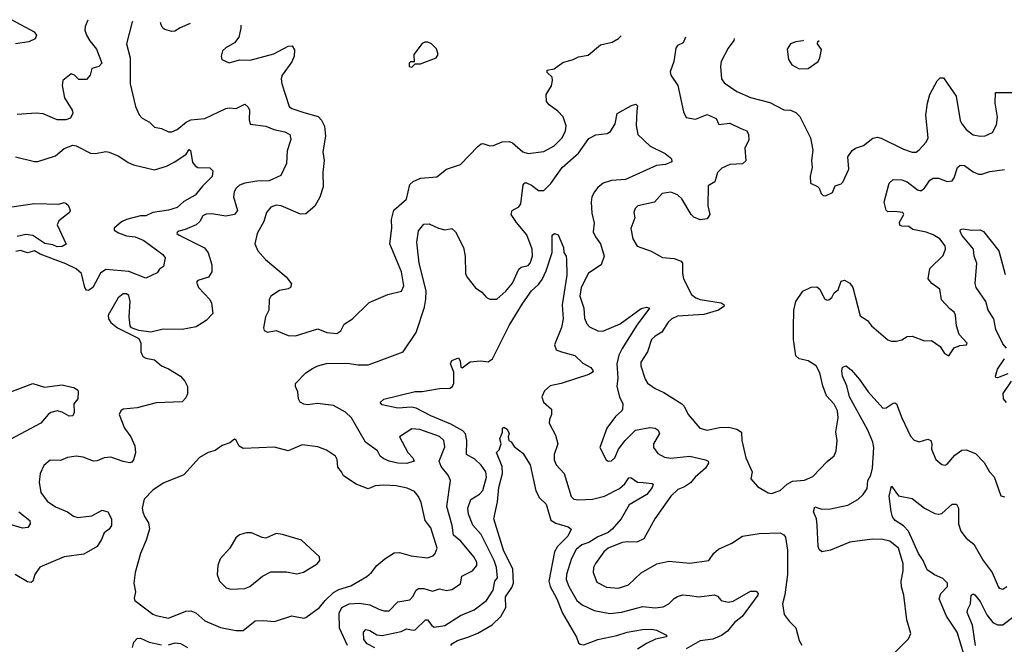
# Model space of a CAD drawing. Extents: x 1468344 to 1613994, y 525695 to 643861.
# Tile 339 of 427: x 1537300 to 1542964, y 638033 to 641625. Entities that reach past the tile are written whole.
import ezdxf

# ---------------------------------------------------------------- set-up
doc = ezdxf.new("R2010")
doc.units = 0

msp = doc.modelspace()

# ---------------------------------------------------------------- linework, layer by layer
at = {"layer": '0CON10XD'}
for points in [[(1537255, 641624.5), (1537382.5, 641555), (1537396.7, 641535), (1537388.8, 641515), (1537352.6, 641497.4), (1537275, 641486.6)], [(1537949.1, 641613.3), (1537944, 641605), (1537914.3, 641485), (1537935.6, 641405), (1537935.6, 641255), (1537965.6, 641125.6), (1537987.9, 641077.9), (1538005, 641058), (1538046.2, 641035), (1538075.7, 641005.7), (1538115, 640999.5), (1538155, 640980), (1538175, 640980), (1538205, 640993.8), (1538256.7, 641035), (1538285, 641049.6), (1538364.2, 641055.8), (1538486.5, 641113.5), (1538505, 641118.2), (1538545.3, 641114.7), (1538595, 641138.8), (1538615, 641121.9), (1538622.5, 641105), (1538619.1, 641049.1), (1538625, 641023.3), (1538715, 641012.1), (1538762.4, 640992.4), (1538825, 640980.5), (1538853.8, 640965), (1538860, 640935), (1538838.7, 640871.3), (1538835, 640797.5), (1538801.9, 640728.1), (1538735, 640697.8), (1538665, 640695.4), (1538595, 640684.4), (1538565, 640672.2), (1538545.7, 640655), (1538534.5, 640635), (1538530, 640605), (1538553.1, 640526.9), (1538536, 640505), (1538486.1, 640493.9), (1538405, 640508.2), (1538373.5, 640506.5), (1538354.1, 640495.9), (1538336.4, 640463.6), (1538315, 640445.7), (1538252.1, 640417.9), (1538215, 640408.8), (1538205, 640400), (1538203.8, 640395), (1538217.5, 640385), (1538362.8, 640312.8), (1538383.8, 640283.8), (1538405.5, 640215.5), (1538404.4, 640175), (1538385.3, 640144.7), (1538325, 640125.6), (1538317.5, 640115), (1538328.1, 640085), (1538394.2, 640015), (1538402.5, 639995), (1538410, 639935), (1538372, 639895), (1538315, 639858), (1538235, 639842.2), (1538125, 639845.5), (1538055, 639828.6), (1537985, 639838), (1537942.5, 639852.5), (1537936.2, 639865), (1537929.2, 639915), (1537935.6, 640005), (1537927.6, 640037.6), (1537915, 640047.5), (1537895, 640048.1), (1537865.8, 640025), (1537808.8, 639925), (1537811.2, 639905), (1537824.2, 639884.2), (1537861.7, 639851.7), (1537985, 639791.2), (1537996.2, 639765), (1537996, 639715), (1538008.3, 639688.3), (1538025, 639678.8), (1538075, 639668.8), (1538115, 639634.4), (1538155, 639617.5), (1538224.4, 639574.4), (1538250, 639545), (1538265.6, 639515), (1538265, 639472.5), (1538255, 639450), (1538235, 639428), (1538085, 639420.5), (1537975, 639392.1), (1537895, 639385.6), (1537882, 639375), (1537872, 639355), (1537901.9, 639275), (1537938.6, 639225), (1537962.5, 639175), (1537966.2, 639133.8), (1537955, 639093.3), (1537945, 639080.8), (1537932.9, 639077.1), (1537895, 639083.8), (1537825, 639109.3), (1537785, 639105.4), (1537745, 639087.1), (1537725, 639086.2), (1537665, 639108.9), (1537625, 639115.6), (1537575, 639106.9), (1537535, 639090.6), (1537475, 639092), (1537438.3, 639061.7), (1537417.5, 639015), (1537411.4, 638965), (1537420.6, 638905), (1537458.1, 638855), (1537505, 638823.8), (1537574.3, 638795), (1537609.5, 638769.5), (1537635, 638761.8), (1537715, 638771.8), (1537775, 638803.6), (1537807.1, 638795), (1537827.5, 638755), (1537827.5, 638715), (1537815, 638695.7), (1537785.3, 638674.7), (1537769.6, 638635), (1537745.3, 638594.7), (1537668.6, 638551.4), (1537555, 638535.5), (1537415, 638476.9), (1537386.2, 638433.8), (1537375.6, 638395), (1537365, 638387.8), (1537345, 638392.3), (1537273.6, 638433.6)], [(1537692.7, 641621.4), (1537675.6, 641585), (1537674.4, 641565), (1537683.3, 641535), (1537702.9, 641502.9), (1537742.2, 641455), (1537772.9, 641375), (1537755.8, 641355), (1537715.3, 641344.7), (1537704.7, 641305), (1537685, 641281.1), (1537640.4, 641280.4), (1537615, 641306.2), (1537596.4, 641313.6), (1537547.5, 641275), (1537543.8, 641246.2), (1537558.1, 641175), (1537602, 641105), (1537606.1, 641086.1), (1537591.9, 641058.1), (1537565, 641047.8), (1537515, 641049.5), (1537435, 641083.1), (1537395, 641087.1), (1537285, 641079.5)], [(1538281.2, 641602.9), (1538222.1, 641577.9), (1538192.3, 641557.7), (1538175, 641556), (1538135, 641568), (1538123.8, 641575), (1538114, 641595), (1538110.5, 641608.3)], [(1538571.4, 641593.8), (1538571.5, 641575), (1538561.1, 641525), (1538535, 641492), (1538485, 641463.3), (1538466.7, 641445), (1538458.8, 641415), (1538462.5, 641395), (1538505, 641376.7), (1538565, 641394.2), (1538625, 641390.9), (1538760.9, 641429.1), (1538845, 641472.5), (1538866.7, 641475), (1538880.9, 641450.9), (1538878.9, 641415), (1538865, 641382), (1538810, 641305), (1538804.2, 641285), (1538807.5, 641255), (1538849.2, 641125), (1538865, 641113.8), (1538935, 641091.8), (1539017.6, 641067.6), (1539036.8, 641046.8), (1539052.7, 641012.7), (1539059.2, 640955), (1539044, 640865), (1539050.8, 640815), (1539044.4, 640745), (1539046.2, 640663.8), (1539026.1, 640603.9), (1538997.2, 640552.8), (1538945, 640508.8), (1538915, 640506.2), (1538804.2, 640554.2), (1538775, 640557.1), (1538745, 640546.7), (1538720, 640515), (1538704.5, 640465), (1538665.5, 640395), (1538652.5, 640335), (1538669.4, 640295), (1538714.4, 640245), (1538832.5, 640145), (1538864.2, 640105), (1538858, 640085), (1538845, 640076), (1538795, 640067.5), (1538744.2, 640035), (1538734.3, 640015), (1538732.9, 639955), (1538713.5, 639916.5), (1538702, 639852), (1538707, 639837), (1538725, 639827.5), (1538775, 639837.5), (1538845, 639808.8), (1538886, 639806), (1539015, 639846.7), (1539067.5, 639825), (1539125, 639820.6), (1539147.5, 639835), (1539165.7, 639874.3), (1539215, 639904.2), (1539311.2, 639998.8), (1539417.5, 640045), (1539496.9, 640063.1), (1539510, 640095), (1539495.9, 640175), (1539428.5, 640335), (1539441.5, 640425), (1539438.1, 640475), (1539451.3, 640528.7), (1539525, 640593.3), (1539545, 640676.7), (1539563.3, 640695), (1539605, 640712.5), (1539698.9, 640721.1), (1539754.3, 640765.7), (1539835, 640791.4), (1539935, 640896), (1539955, 640910), (1539965, 640912), (1540005, 640899.2), (1540025, 640900.6), (1540075, 640922.9), (1540115, 640924.5), (1540135, 640915.6), (1540194.4, 640865), (1540225, 640855.3), (1540315, 640867.1), (1540375, 640900), (1540421.2, 640945), (1540440.4, 640985), (1540443.8, 641015), (1540425.6, 641065), (1540395, 641098.1), (1540346, 641135), (1540330.8, 641155), (1540329.4, 641195), (1540359.2, 641245), (1540364.3, 641275), (1540362.5, 641295), (1540335, 641321.2), (1540334.3, 641335), (1540375, 641341.9), (1540425, 641377.8), (1540484.5, 641395.5), (1540515, 641411.9), (1540570.3, 641419.7), (1540640.7, 641480.7), (1540707.5, 641495), (1540744, 641516), (1540760.7, 641532.4)], [(1541129.4, 641523.5), (1541117.7, 641492.3), (1541085, 641475.8), (1541075, 641461.2), (1541062.7, 641385), (1541042.9, 641325), (1541045.4, 641305), (1541087, 641247), (1541118.4, 641095), (1541135, 641062.4), (1541186.9, 641053.1), (1541255, 641080), (1541306.4, 641056.4), (1541322.3, 641022.3), (1541385, 641029.4), (1541445, 641001.4), (1541483.8, 640985), (1541492, 640965), (1541493.9, 640933.9), (1541471.9, 640885), (1541476.7, 640813.3), (1541457.5, 640795), (1541385, 640792.5), (1541339.1, 640770.9), (1541314, 640746), (1541298.2, 640691.8), (1541261.1, 640668.9), (1541259.5, 640555), (1541270, 640505), (1541255, 640480), (1541215, 640473.5), (1541178.6, 640488.6), (1541163.4, 640503.4), (1541109.1, 640595), (1541085, 640618.2), (1541045, 640633.5), (1540995.6, 640624.4), (1540951.2, 640575), (1540855.9, 640554.1), (1540840.5, 640539.5), (1540833.8, 640515), (1540838.8, 640485), (1540815.8, 640424.2), (1540826.9, 640365), (1540851.7, 640321.7), (1540932.7, 640292.7), (1540997.9, 640257.9), (1541065, 640251.4), (1541106.1, 640236.1), (1541113.8, 640223.8), (1541112.9, 640165), (1541118.6, 640135), (1541165.6, 640045), (1541190, 640025), (1541214.7, 640014.7), (1541336.1, 639996.1), (1541352.5, 639985), (1541350, 639975), (1541320, 639955), (1541235, 639929.3), (1541085, 639918.8), (1541052.2, 639905), (1541030.5, 639885), (1540995, 639827.1), (1540955, 639804.4), (1540934.4, 639785), (1540912.2, 639715), (1540873.6, 639655), (1540872.9, 639635), (1540898, 639558), (1540912.5, 639535), (1540955, 639504.3), (1541005, 639480.6), (1541108.6, 639415), (1541121.8, 639401.8), (1541145, 639353.8), (1541212, 639275), (1541255, 639264.5), (1541325, 639280.4), (1541379.3, 639280.7), (1541425, 639270), (1541452.7, 639252.7), (1541454.1, 639204.1), (1541476.7, 639105), (1541513.3, 639025), (1541506.7, 638985), (1541545, 638940), (1541605, 638903.8), (1541625, 638900), (1541675, 638918), (1541715, 638954), (1541745, 638971.4), (1541815, 638977.3), (1541863.2, 638996.8), (1541945, 639084), (1541985, 639116.7), (1541997.8, 639145), (1542003.1, 639205), (1541995.6, 639255), (1542009.1, 639335), (1542004, 639375), (1541985, 639414.4), (1541941.8, 639461.8), (1541919.8, 639519.8), (1541903.6, 639593.6), (1541881.4, 639635), (1541835, 639663.3), (1541785, 639674.4), (1541765, 639692.5), (1541751.1, 639785), (1541752.3, 639852.3), (1541754.1, 639955), (1541764.6, 640005), (1541805, 640064.4), (1541852.8, 640087.2), (1541885, 640089.2), (1541902.5, 640075), (1541929.1, 640019.1), (1541945, 640010.8), (1541955, 640012.9), (1541972.6, 640027.4), (1541985, 640054), (1542008.9, 640071.1), (1542025, 640121.2), (1542045, 640127.1), (1542075, 640110), (1542092.7, 640085), (1542135, 639921.2), (1542177.5, 639895), (1542200, 639865), (1542294.2, 639784.2), (1542315, 639776.2), (1542345, 639776), (1542375, 639783.8), (1542405, 639802), (1542435, 639804.2), (1542505, 639778.8), (1542545, 639780), (1542596.2, 639745), (1542620, 639705), (1542645, 639691.2), (1542675, 639737.1), (1542708.2, 639751.8), (1542747.5, 639755), (1542751.2, 639765), (1542704.6, 639814.6), (1542688.5, 639865), (1542684.4, 639925), (1542675, 639942.5), (1542651.1, 639961.1), (1542603.9, 640013.9), (1542594.1, 640074.1), (1542546.6, 640106.6), (1542525.6, 640135), (1542536.4, 640193.6), (1542612, 640268), (1542626.7, 640305), (1542624.6, 640325), (1542592.7, 640365), (1542555, 640387), (1542515, 640401.9), (1542438, 640418), (1542415, 640435.8), (1542375, 640437.5), (1542363.4, 640443.4), (1542360.6, 640459.4), (1542385.8, 640505), (1542380, 640515), (1542335, 640522.5), (1542295, 640520), (1542285, 640530), (1542273.3, 640575), (1542301.4, 640685), (1542325, 640705.6), (1542375, 640704), (1542405, 640692), (1542465, 640646), (1542485, 640640), (1542505, 640656.2), (1542535, 640702.5), (1542555, 640713.5), (1542585, 640713.6), (1542635, 640693.3), (1542665, 640698.6), (1542676.7, 640715), (1542694.6, 640775.4), (1542711.1, 640788.9), (1542735, 640786.5), (1542785, 640748.9), (1542815, 640735.7), (1542835, 640735.8), (1542880.8, 640750.8), (1542965, 640762.7)], [(1539555, 641352.5), (1539575, 641370), (1539605, 641370), (1539695.6, 641404.4), (1539707.5, 641425), (1539697.9, 641457.9), (1539668.8, 641485), (1539647.5, 641495), (1539630, 641495), (1539615, 641486.7), (1539567.5, 641425), (1539568.3, 641381.7), (1539548.3, 641381.7), (1539540, 641375), (1539540, 641355), (1539555, 641352.5)], [(1541409.7, 641516.7), (1541407.8, 641505), (1541375, 641460), (1541335, 641383.3), (1541331.8, 641355), (1541338, 641285), (1541352.1, 641262.1), (1541425, 641211.1), (1541505, 641177.5), (1541615, 641147.5), (1541695, 641107.1), (1541733.9, 641103.9), (1541765, 641090.5), (1541787.7, 641067.7), (1541849.2, 640945), (1541862.5, 640875), (1541856, 640815), (1541858.8, 640775), (1541847.5, 640725), (1541850, 640685), (1541890, 640665), (1541900, 640655), (1541910, 640625), (1541923, 640613), (1541935, 640612.5), (1541975, 640630), (1541990.7, 640669.3), (1542025, 640681.2), (1542035, 640691.2), (1542070, 640765), (1542064.2, 640835), (1542088.3, 640871.7), (1542107.5, 640885), (1542155, 640901.4), (1542207.5, 640942.5), (1542235, 640948.5), (1542255, 640943.8), (1542385, 640880), (1542435, 640862.2), (1542456.7, 640863.3), (1542475, 640876), (1542515, 640920), (1542525.5, 640945), (1542512.9, 641075), (1542522, 641145), (1542535.8, 641195), (1542577.9, 641272.1), (1542595, 641290), (1542615, 641290), (1542635, 641260), (1542686.9, 641185), (1542710.5, 641045), (1542720, 641025), (1542745, 640993.1), (1542785, 640962.5), (1542825, 640954.4), (1542855, 640957.1), (1542896.7, 640975), (1542919.3, 641020.7), (1542926.1, 641063.9), (1542911.2, 641145), (1542913.6, 641206.4), (1543036.1, 641206.1)], [(1541808.3, 641507.1), (1541805, 641502.5), (1541765, 641498), (1541735, 641485.8), (1541715.6, 641455), (1541723.1, 641395), (1541741.2, 641365), (1541785, 641342.5), (1541835, 641344.3), (1541893.3, 641385), (1541903.8, 641405), (1541913, 641453), (1541890, 641485), (1541891.7, 641498.3), (1541900, 641504.9)], [(1539185.3, 638025), (1539138.8, 638125), (1539137.8, 638212.2), (1539153.4, 638245), (1539194.8, 638265.2), (1539255, 638269.5), (1539315, 638260.3), (1539365.8, 638235), (1539395, 638224.5), (1539425, 638225.5), (1539475, 638276.9), (1539545, 638288.1), (1539562.3, 638307.7), (1539581.2, 638345), (1539595, 638354.6), (1539625, 638354.2), (1539675, 638337.5), (1539715, 638352.5), (1539755, 638342.9), (1539785, 638348.8), (1539835, 638380), (1539843.3, 638425), (1539905.6, 638455), (1539930, 638485), (1539929.1, 638505), (1539913.2, 638535), (1539837.5, 638625), (1539795, 638660), (1539787.6, 638715), (1539758.1, 638825), (1539777.9, 638975), (1539764.5, 639005), (1539724.5, 639055), (1539713.3, 639085), (1539745, 639167.5), (1539740.5, 639205), (1539715, 639228.5), (1539601.5, 639268.5), (1539555, 639272.1), (1539485, 639226), (1539531.9, 639135), (1539562.5, 639105), (1539570, 639085), (1539527.6, 639072.4), (1539474.8, 639074.8), (1539425, 639086.2), (1539395, 639100), (1539374, 639115), (1539359.2, 639145), (1539288.8, 639195), (1539208.9, 639335), (1539175, 639368.2), (1539105, 639406.7), (1539012.4, 639417.6), (1538955, 639410.6), (1538935, 639413.1), (1538913.1, 639425), (1538903.3, 639445), (1538900.6, 639485), (1538885.7, 639515), (1538886.8, 639533.2), (1538945, 639593.8), (1538985, 639619.5), (1539015.4, 639634.6), (1539065, 639647.3), (1539185, 639650), (1539245, 639640.5), (1539305, 639640.6), (1539352.9, 639657.1), (1539505.5, 639714.5), (1539580.8, 639825), (1539628, 639972), (1539636.7, 640016.7), (1539638.3, 640065), (1539598.1, 640225), (1539585.4, 640345), (1539595, 640411.2), (1539625, 640449.2), (1539655, 640450.6), (1539710, 640425), (1539745, 640416), (1539785, 640423.8), (1539807.1, 640405), (1539853.8, 640315), (1539862.1, 640265), (1539864.6, 640165), (1539871.5, 640145), (1539922.2, 640082.2), (1539958.1, 640058.1), (1539985, 640027.1), (1540005, 640016.7), (1540045, 640018.1), (1540096.6, 640063.4), (1540135, 640108.6), (1540170.6, 640189.4), (1540185, 640201.2), (1540225, 640210.8), (1540237.5, 640225), (1540249.1, 640265), (1540247.7, 640305), (1540218.3, 640388.3), (1540157.7, 640457.7), (1540126.7, 640505), (1540132.1, 640527.9), (1540171.2, 640548.8), (1540183.5, 640565), (1540195.7, 640674.3), (1540205, 640686), (1540215, 640685.8), (1540245, 640672.5), (1540285, 640641.9), (1540315, 640642.9), (1540355, 640682.5), (1540421.5, 640775), (1540515, 640856.1), (1540575, 640940.6), (1540615, 640962.5), (1540679.1, 640970.9), (1540698.9, 640981.1), (1540726, 641025), (1540736.7, 641085), (1540819.1, 641130.9), (1540845, 641138.6), (1540855, 641130), (1540850.3, 641099.7), (1540845.6, 641015.6), (1540856.2, 640965), (1540927.4, 640897.4), (1541013.8, 640855), (1541042.4, 640832.4), (1541050, 640825), (1541052.3, 640807.7), (1541015, 640792), (1540964, 640786), (1540785, 640706.2), (1540705, 640699.2), (1540655.7, 640685), (1540625, 640660.4), (1540606.7, 640635), (1540592.2, 640605), (1540587.6, 640575), (1540591.5, 640511.5), (1540605.3, 640455), (1540598.2, 640405), (1540612.1, 640375), (1540642.1, 640335), (1540661.8, 640265), (1540645.4, 640215), (1540572.2, 640167.8), (1540530, 640085), (1540521.6, 640035), (1540544.6, 639965), (1540549.1, 639909.1), (1540562.5, 639875), (1540578.8, 639858.8), (1540625, 639835.6), (1540655, 639833.5), (1540755, 639875.9), (1540875, 639963.2), (1540905, 639970.6), (1540923.3, 639965), (1540851.2, 639868.8), (1540765, 639734.5), (1540747.1, 639695), (1540734.8, 639645), (1540740.3, 639565), (1540734.5, 639514.5), (1540750, 639455), (1540769.4, 639415), (1540767.5, 639385), (1540764.3, 639375), (1540726.9, 639343.1), (1540676.7, 639275), (1540638, 639165), (1540673.8, 639093.8), (1540685, 639085.8), (1540705, 639088.6), (1540724.6, 639105.4), (1540745.4, 639154.6), (1540783.3, 639205), (1540842.5, 639265), (1540925, 639280), (1540955, 639275.4), (1540972.9, 639265), (1540980.6, 639245), (1540945.6, 639185), (1540945.6, 639165), (1540970.7, 639130.7), (1541009.7, 639109.7), (1541045, 639104.1), (1541155, 639113.8), (1541244.4, 639094.4), (1541261.2, 639085), (1541262, 639075), (1541245.8, 639045), (1541185, 638993.6), (1541158.3, 638961.7), (1541125, 638938.8), (1541086.9, 638923.1), (1541045.3, 638884.7), (1540954.5, 638755), (1540891.1, 638638.9), (1540850.3, 638619.7), (1540795, 638622.7), (1540765, 638617.5), (1540684.4, 638585), (1540660, 638565), (1540611.7, 638498.3), (1540600.9, 638475), (1540598.8, 638445), (1540620.8, 638390.8), (1540675, 638361.5), (1540745, 638355.4), (1540802.5, 638375), (1540875, 638444.4), (1540965, 638495.7), (1541035, 638510), (1541155, 638500), (1541265, 638514.4), (1541294.1, 638555.9), (1541320.2, 638579.8), (1541396.7, 638615), (1541457.5, 638655), (1541555, 638669.5), (1541675, 638672.9), (1541695, 638662.5), (1541705, 638648), (1541717.4, 638575), (1541717.5, 638435), (1541702.1, 638317.9), (1541688.8, 638265), (1541698.8, 638205), (1541726.2, 638165), (1541765, 638126.7), (1541784.6, 638054.6), (1541798.7, 638028.7)], [(1537275, 640836.2), (1537385, 640810), (1537405, 640810), (1537505, 640842.5), (1537555, 640883.8), (1537605, 640903.3), (1537625, 640898.8), (1537706.8, 640856.8), (1537735, 640854.4), (1537795, 640866.2), (1537815, 640862.9), (1537870.6, 640840.6), (1537923.1, 640803.1), (1537955, 640789.5), (1538075, 640760.5), (1538145, 640782.5), (1538192, 640808), (1538258.1, 640851.9), (1538275, 640877.5), (1538281.7, 640871.7), (1538294.4, 640805), (1538309.2, 640785), (1538325.5, 640775.5), (1538393.6, 640773.6), (1538410, 640755), (1538406.3, 640723.7), (1538351.8, 640668.2), (1538310, 640615), (1538245, 640578.2), (1538205, 640545.4), (1538155, 640528.5), (1538065, 640516.6), (1538025, 640496.8), (1537995, 640496), (1537914.7, 640475.3), (1537885, 640462.7), (1537842.5, 640425), (1537842.9, 640415), (1537868.1, 640398.1), (1537915, 640381.2), (1537965, 640375.4), (1538014, 640355), (1538124, 640275), (1538136.2, 640255), (1538126.2, 640205), (1538105, 640190), (1538090.5, 640169.5), (1538025, 640137.5), (1537927.2, 640177.2), (1537795, 640188.8), (1537765, 640167.9), (1537720, 640085), (1537695, 640066.5), (1537685, 640070), (1537674.1, 640085), (1537655.2, 640165.2), (1537625, 640191.2), (1537565, 640220.7), (1537416.8, 640276.8), (1537385, 640296.1), (1537345, 640283.6), (1537305, 640296.9), (1537278.3, 640291.7)], [(1537135, 640531.5), (1537385, 640567.5), (1537525, 640564), (1537555, 640573.3), (1537567.7, 640567.7), (1537578.3, 640558.3), (1537589.2, 640529.2), (1537585.8, 640515), (1537525, 640468.8), (1537516.2, 640445), (1537567, 640333), (1537545, 640320), (1537515, 640317.5), (1537490, 640330), (1537445, 640337.5), (1537375, 640383.7), (1537335, 640390), (1537285, 640378)], [(1539342.2, 638012.2), (1539298.9, 638035), (1539279.5, 638060.5), (1539278.1, 638101.9), (1539291.7, 638118.3), (1539315, 638112.5), (1539355, 638088), (1539385, 638083.4), (1539493.7, 638106.3), (1539525, 638122.5), (1539563.4, 638113.4), (1539575, 638116.2), (1539635, 638174.4), (1539645, 638174.2), (1539670.1, 638140.1), (1539685, 638131.8), (1539745, 638140.4), (1539835, 638198.7), (1539915, 638231.5), (1539986.1, 638283.9), (1540022.9, 638345), (1540034.2, 638395), (1540049.2, 638415), (1540043.7, 638475), (1540030.2, 638515), (1539953.8, 638665), (1539907.1, 638717.1), (1539881.9, 638781.9), (1539877.6, 638815), (1539895, 638866.1), (1539945, 638895.9), (1539965, 638916.4), (1539985.3, 638994.7), (1539981.3, 639025), (1539955, 639062.9), (1539917.9, 639097.9), (1539869.6, 639125), (1539872.3, 639205), (1539863.7, 639243.7), (1539849.7, 639259.7), (1539779.5, 639299.5), (1539665, 639346.2), (1539580.2, 639390.2), (1539553.9, 639396.1), (1539475, 639391.6), (1539385, 639410), (1539374.2, 639424.2), (1539395, 639442.5), (1539575, 639486.9), (1539615, 639485.6), (1539715, 639502.9), (1539775, 639505.7), (1539790, 639515), (1539797.5, 639535), (1539797.7, 639597.7), (1539778.8, 639645), (1539786.1, 639663.9), (1539825, 639680), (1539833, 639663), (1539837, 639627), (1539845, 639621.9), (1539892.3, 639657.7), (1539953.6, 639663.6), (1539995, 639656.9), (1540020.3, 639675), (1540115, 639866.5), (1540194.7, 639995), (1540245, 640065.7), (1540285, 640101.8), (1540305, 640130.4), (1540328.8, 640181.2), (1540363.2, 640285), (1540363.3, 640385), (1540375.7, 640395.7), (1540397.1, 640387.1), (1540427.8, 640315), (1540430.8, 640285), (1540444.2, 640264.2), (1540446.5, 640246.5), (1540448.4, 640155), (1540421.2, 639985), (1540426.2, 639903.8), (1540416.7, 639855), (1540377.5, 639755), (1540386.4, 639726.4), (1540415.9, 639714.1), (1540494.4, 639694.4), (1540539.7, 639649.7), (1540586.2, 639625), (1540599.2, 639605), (1540594.2, 639595), (1540574, 639585), (1540415, 639531.6), (1540351.3, 639518.7), (1540319, 639491), (1540303.4, 639455), (1540313.9, 639425), (1540359.1, 639385), (1540359.5, 639355), (1540347.1, 639325), (1540346.8, 639305), (1540382.3, 639235), (1540395.4, 639185), (1540374.6, 639125), (1540375.6, 639094.4), (1540386.4, 639065), (1540432.4, 639015), (1540472.2, 638882.2), (1540488.3, 638868.3), (1540515, 638862.9), (1540595, 638867.4), (1540665, 638883.8), (1540750.8, 638929.2), (1540780.6, 638955), (1540805, 638990.8), (1540815, 638991.4), (1540855, 638965.4), (1540886.2, 638963.8), (1540938.1, 638958.1), (1540943.8, 638953.8), (1540939.2, 638935), (1540907.3, 638895), (1540805.9, 638835), (1540760, 638755), (1540709.1, 638695), (1540684.6, 638675), (1540625, 638650), (1540575, 638618.1), (1540534.5, 638605.5), (1540502.1, 638577.9), (1540475, 638527.1), (1540445.9, 638435), (1540444, 638405), (1540458.5, 638365), (1540505.3, 638285.3), (1540535, 638259.1), (1540605, 638227.1), (1540695, 638209.3), (1540762.7, 638217.3), (1540885, 638250.3), (1540955, 638242.9), (1541002.2, 638247.8), (1541035, 638265.6), (1541065, 638296.5), (1541085, 638308.2), (1541115, 638317.7), (1541155, 638313.1), (1541206.7, 638306.7), (1541297.2, 638317.2), (1541315, 638309.2), (1541335, 638284.4), (1541375, 638274.6), (1541405, 638281.2), (1541505, 638338.7), (1541537.4, 638337.4), (1541547.9, 638325), (1541545.5, 638315.5), (1541456.7, 638193.3), (1541412.5, 638157.5), (1541371.7, 638108.3), (1541336.4, 638083.6), (1541287.4, 638062.6), (1541215, 638053.2), (1541135, 638007)], [(1542977.5, 639735), (1542955, 639761.2), (1542915, 639843.3), (1542903.7, 639905), (1542872.3, 639955), (1542857.9, 640005), (1542802.9, 640085), (1542796.9, 640106.9), (1542805.4, 640225), (1542791.1, 640265), (1542787.2, 640305), (1542720.6, 640385), (1542710.8, 640409.2), (1542712.7, 640417.3), (1542728, 640422), (1542776.1, 640413.9), (1542825, 640416.7), (1542845, 640406.7), (1542933.8, 640295), (1542968.8, 640158.8)], [(1542985, 639588.2), (1542925, 639566), (1542916.4, 639566.4), (1542912.9, 639575), (1542925, 639615.5), (1542964.8, 639675)], [(1542335, 637985.6), (1542414, 638065), (1542426.2, 638095), (1542403.4, 638173.4), (1542385.6, 638315), (1542373, 638363), (1542371.1, 638395), (1542382.9, 638455), (1542381.8, 638495), (1542355.5, 638585), (1542305, 638625.3), (1542265, 638635.4), (1542205, 638636.9), (1542075, 638619.6), (1541965, 638574.5), (1541915, 638564.2), (1541898.6, 638578.6), (1541892.9, 638595), (1541887, 638717), (1541883.3, 638755), (1541867.2, 638795), (1541875, 638822.9), (1541915, 638810.4), (1541965, 638810.9), (1542065, 638832.9), (1542120.8, 638865), (1542152.5, 638895), (1542175, 638928.8), (1542178.9, 638975), (1542196.9, 639005), (1542206.8, 639045), (1542212.8, 639165), (1542208.6, 639195), (1542178.4, 639265), (1542074, 639455), (1542058.8, 639518.8), (1542034.4, 639575), (1542030, 639605), (1542033.9, 639626.1), (1542055, 639633.3), (1542085, 639608.6), (1542131.8, 639555), (1542180.8, 639485), (1542265, 639390.8), (1542285, 639391.9), (1542325, 639418.6), (1542335, 639421.4), (1542345, 639416), (1542374.6, 639335), (1542425, 639230), (1542445, 639207.1), (1542475, 639197.1), (1542525, 639212.1), (1542541.1, 639205), (1542547.5, 639185), (1542545.7, 639155), (1542570, 639095), (1542605, 639065.8), (1542625, 639062.5), (1542635, 639068), (1542679.4, 639120.6), (1542720.7, 639149.3), (1542745, 639150.8), (1542799.3, 639129.3), (1542848.6, 639078.6), (1542880, 639025), (1542906.3, 638996.3), (1542945, 638887.5), (1542965, 638881.2)], [(1542977.5, 639422.5), (1542960, 639445), (1542956.9, 639475), (1543005, 639545.8)], [(1537188.3, 639461.7), (1537375, 639531.9), (1537442, 639512), (1537545, 639525.6), (1537615, 639506.7), (1537633.3, 639495), (1537636.7, 639485), (1537634, 639445), (1537612, 639415), (1537612.5, 639365), (1537605, 639346.7), (1537585, 639344.4), (1537545, 639367.5), (1537515, 639374.5), (1537479.2, 639365), (1537463.5, 639355), (1537421.1, 639305), (1537245, 639210.3)], [(1539780.8, 638025), (1539786, 638035), (1539818.6, 638055), (1539883.9, 638076.1), (1539935, 638096.5), (1540017.1, 638145), (1540067.2, 638192.8), (1540095.7, 638245), (1540095.2, 638305), (1540131.2, 638358.8), (1540140.7, 638385), (1540136, 638465), (1540084, 638575), (1540028.2, 638755), (1540048.9, 638851.1), (1540056.6, 638935), (1540078.2, 639015), (1540074.7, 639054.7), (1540042.5, 639135), (1540058.8, 639151.2), (1540069.2, 639185), (1540062.9, 639215), (1540077.1, 639252.9), (1540078, 639275), (1540085, 639282), (1540105, 639269.2), (1540115.7, 639245), (1540110, 639225), (1540113.3, 639205), (1540127.1, 639197.1), (1540145, 639170), (1540195, 639132.5), (1540235.8, 639065), (1540270, 638915), (1540291.2, 638875), (1540328.3, 638838.3), (1540355, 638745.8), (1540385, 638728.5), (1540455, 638709.2), (1540473.3, 638695), (1540452.9, 638655), (1540393.9, 638596.1), (1540376.4, 638565), (1540344.4, 638395), (1540351.3, 638365), (1540389.1, 638295), (1540421.8, 638211.8), (1540503.2, 638073.2), (1540515, 638042), (1540525, 638032.9), (1540545, 638030), (1540625, 638060.7), (1540735, 638083.2), (1540795, 638102.5), (1540882.6, 638117.4), (1540935, 638119.8)], [(1538585, 638111.9), (1538655, 638166.9), (1538705, 638170), (1538765.8, 638164.2), (1538865, 638196.2), (1538935, 638183.3), (1538945, 638186.7), (1539025, 638244.4), (1539056.4, 638285), (1539105, 638330.7), (1539135, 638347.2), (1539205, 638368.9), (1539297, 638423), (1539324.4, 638445.6), (1539355, 638486.2), (1539400, 638525), (1539455, 638558.6), (1539485, 638561.2), (1539552.4, 638542.4), (1539645, 638530), (1539678.3, 638541.7), (1539690.6, 638555), (1539701.5, 638585), (1539665, 638703.3), (1539632.1, 638745), (1539608.6, 638848.6), (1539595, 638882.5), (1539571.8, 638911.8), (1539529.7, 638929.7), (1539465, 638944.7), (1539395, 638948.5), (1539345, 638943.1), (1539305, 638926), (1539235, 638954), (1539162.1, 639002.1), (1539152, 639025), (1539130.5, 639050.5), (1539126.2, 639096.2), (1539116.9, 639115), (1539065, 639149.3), (1539015, 639167.9), (1538925, 639180), (1538845, 639146.2), (1538765, 639166), (1538585, 639158), (1538563, 639173), (1538545.8, 639205.8), (1538535, 639213.3), (1538508.3, 639191.7), (1538465, 639175.8), (1538425, 639146.7), (1538384.1, 639135.9), (1538335, 639106.2), (1538245, 639007.5), (1538125, 638958.8), (1538065, 638920), (1538015, 638867.5), (1538004.2, 638815), (1538008, 638795), (1538017.3, 638767.3), (1538040.5, 638730.5), (1538045.7, 638694.3), (1538027.8, 638632.2), (1537994.4, 638555), (1537963.9, 638446.1), (1537956.2, 638385), (1537966.2, 638335), (1537957.7, 638297.7), (1537962, 638285), (1538065, 638205.5), (1538085, 638197.9), (1538156.1, 638183.9), (1538255, 638224), (1538285, 638224.7), (1538313.8, 638213.8), (1538365, 638168.5), (1538455, 638130), (1538542.7, 638112.7), (1538585, 638111.9)], [(1542752.7, 637907.3), (1542692.3, 638102.3), (1542631.7, 638195), (1542590.4, 638295), (1542599.4, 638325), (1542637.5, 638365), (1542636.9, 638385), (1542611.5, 638411.5), (1542562.6, 638432.6), (1542520.7, 638460.7), (1542496.8, 638515), (1542469.8, 638555), (1542413, 638683), (1542385, 638714.6), (1542336, 638745), (1542322, 638765), (1542313.8, 638796.2), (1542301.8, 638885), (1542315, 638942.5), (1542355.6, 638885.6), (1542435, 638870.8), (1542505.7, 638815.7), (1542565, 638784.5), (1542585, 638780.5), (1542605, 638785.5), (1542665, 638837.8), (1542689.3, 638839.3), (1542700.9, 638815), (1542700, 638725), (1542713.4, 638683.4), (1542745, 638643.5), (1542788.8, 638608.8), (1542842.9, 638515), (1542893.8, 638445), (1542928.6, 638365), (1542935.6, 638355.6), (1542955, 638350.6), (1542978.6, 638365)], [(1537294.7, 638794.7), (1537358, 638745), (1537360, 638725), (1537347.5, 638705), (1537315, 638700), (1537225, 638727.5)], [(1538515, 638350.6), (1538595, 638354.5), (1538624.6, 638365.4), (1538696.2, 638425), (1538745, 638450), (1538835, 638449.4), (1538895, 638438.5), (1538932.8, 638447.2), (1539012, 638495), (1539025.8, 638515), (1539023.8, 638535), (1538920.9, 638630.9), (1538812.5, 638665), (1538775, 638670.8), (1538715, 638644), (1538695, 638646.2), (1538633.6, 638673.6), (1538605, 638673.8), (1538565, 638662), (1538543.8, 638645), (1538508.8, 638585), (1538453.3, 638525), (1538438.8, 638485), (1538436.7, 638435), (1538450, 638395), (1538487.3, 638357.3), (1538515, 638350.6)], [(1542798.7, 638025), (1542782.1, 638142.1), (1542750.4, 638215), (1542753.6, 638235), (1542770, 638265), (1542774.3, 638315), (1542785, 638323.3), (1542795, 638317.5), (1542825, 638278.8), (1542863, 638203), (1542897.6, 638157.6), (1542925, 638143.8), (1542955, 638145.3), (1543022.8, 638197.2)], [(1537948.8, 638015), (1537955.6, 638045), (1537975, 638065.6), (1537995, 638068.6), (1538044.7, 638044.7), (1538115, 638030)], [(1540935, 638119.8), (1540963.2, 638113.2), (1541020, 638085), (1541020, 638075), (1540957.3, 638062.7), (1540905, 638037.8), (1540855, 638003.9)], [(1538155, 638030), (1538195, 638040.7), (1538225, 638038.2), (1538265.6, 638015)]]:
    msp.add_lwpolyline(points, dxfattribs=at)

doc.saveas('drawing.dxf')
